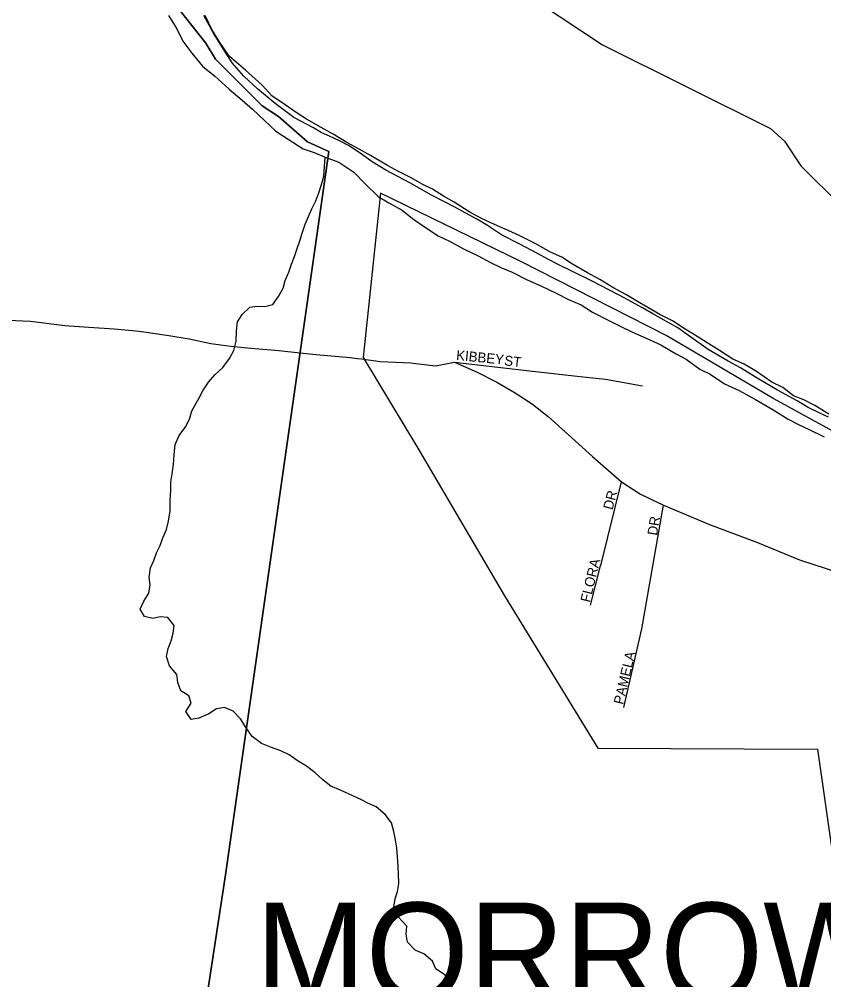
# Model space of a CAD drawing. Extents: x 0 to 34, y -4 to 22.
# Drawn here: x 7.827 to 8.368, y 16.667 to 17.313 of the extents above; entities that cross this region are included whole.
import ezdxf

# ---------------------------------------------------------------- set-up
doc = ezdxf.new("R2010")
doc.units = 0
for name, color, linetype in [('GM_X_City_Street', 7, 'Continuous'), ('GM_X_City_Street_Text', 7, 'Continuous'), ('GM_X_Corporation', 7, 'Continuous'), ('GM_X_Corporation_Text', 7, 'Continuous'), ('GM_X_County_Road', 7, 'Continuous'), ('GM_X_Major_River', 7, 'Continuous'), ('GM_X_Minor_River', 7, 'Continuous'), ('GM_X_Section', 7, 'Continuous'), ('GM_X_Township', 7, 'Continuous'), ('GM_X_US_Route', 7, 'Continuous')]:
    doc.layers.add(name, color=color, linetype=linetype)

msp = doc.modelspace()

# ---------------------------------------------------------------- linework, layer by layer
at = {"layer": 'GM_X_City_Street'}
for points in [[(8.11961, 17.08273), (8.1721, 17.07684), (8.2041, 17.07323)], [(8.2041, 17.07323), (8.22122, 17.07129), (8.24612, 17.06692)], [(8.21823, 16.94693), (8.23207, 17.00232)], [(8.23348, 16.85048), (8.24575, 16.90341), (8.26033, 16.98667)], [(8.21105, 16.9193), (8.21795, 16.94581), (8.21823, 16.94693)]]:
    msp.add_lwpolyline(points, dxfattribs=at)
at = {"layer": 'GM_X_Corporation'}
msp.add_lwpolyline([(8.9, 15.91505), (8.9, 17.17268), (8.86365, 17.15124), (8.83148, 17.09921), (8.79666, 17.04827), (8.7655, 17.0128), (8.72719, 16.98276), (8.68332, 16.97765), (8.6202, 16.99174), (8.54854, 17.007), (8.51306, 17.01061), (8.49272, 17.00737), (8.45036, 17.01561), (8.37901, 17.0338), (8.33444, 17.0581), (8.26206, 17.10064), (8.16412, 17.15042), (8.06988, 17.19641), (8.05808, 17.08586), (8.09498, 17.02502), (8.15329, 16.9257), (8.21598, 16.82312), (8.36391, 16.8226), (8.39233, 16.62295)], dxfattribs=at)
at = {"layer": 'GM_X_County_Road'}
msp.add_lwpolyline([(8.16162, 17.33442), (8.21917, 17.29622), (8.33224, 17.2399), (8.34171, 17.23144), (8.35262, 17.21493), (8.40719, 17.16075), (8.48075, 17.12065), (8.51172, 17.10458), (8.53602, 17.08917), (8.56635, 17.08122), (8.60808, 17.06776), (8.65047, 17.06002), (8.66696, 17.058), (8.6895, 17.05093), (8.70397, 17.04488), (8.71507, 17.04454), (8.72988, 17.04219), (8.75242, 17.04522), (8.76891, 17.04925), (8.80121, 17.07449), (8.80599, 17.08155)], dxfattribs=at)
at = {"layer": 'GM_X_Major_River'}
for points in [[(7.92713, 17.31584), (7.93279, 17.30688), (7.93686, 17.29876), (7.94281, 17.29059), (7.95007, 17.28185), (7.9582, 17.27524), (7.96788, 17.26644), (7.97679, 17.259), (7.98359, 17.25295), (7.99169, 17.24526), (7.99927, 17.23812), (8.00769, 17.23284), (8.01769, 17.22617), (8.02513, 17.22385), (8.03254, 17.22072), (8.04182, 17.21728), (8.05182, 17.21062), (8.05938, 17.20268), (8.06826, 17.19417), (8.07538, 17.18998), (8.08435, 17.18494), (8.09143, 17.17942), (8.09879, 17.17416), (8.10853, 17.16777), (8.11619, 17.1641), (8.1257, 17.15905), (8.13548, 17.15426), (8.14393, 17.14977), (8.1508, 17.1464), (8.15848, 17.14326), (8.16852, 17.1382), (8.17779, 17.13423)], [(8.09053, 17.20671), (8.08181, 17.21093), (8.07442, 17.21513), (8.06308, 17.22183), (8.05543, 17.22603), (8.04725, 17.23051), (8.03802, 17.23609), (8.02984, 17.24057), (8.02008, 17.24616), (8.01297, 17.25061), (8.00561, 17.25587), (7.99667, 17.26198), (7.99016, 17.26909), (7.97891, 17.27926), (7.96791, 17.28862), (7.96173, 17.29787), (7.95633, 17.30656), (7.95176, 17.31602)], [(8.37148, 17.04786), (8.362, 17.05371), (8.3546, 17.05737), (8.34771, 17.06021), (8.34063, 17.06574), (8.33323, 17.0694), (8.32271, 17.07661), (8.31453, 17.08136), (8.30686, 17.08476), (8.29791, 17.09059), (8.29079, 17.09505), (8.2829, 17.10006), (8.2742, 17.10535), (8.26631, 17.11063), (8.25785, 17.11485), (8.24967, 17.1196), (8.24282, 17.12351), (8.23491, 17.12825), (8.2262, 17.13302), (8.2175, 17.13831), (8.20905, 17.1428), (8.19904, 17.14866), (8.19193, 17.15338), (8.18426, 17.15678), (8.17397, 17.16265), (8.16313, 17.168), (8.15361, 17.17225), (8.14646, 17.17537), (8.13773, 17.17933), (8.12955, 17.18381), (8.11928, 17.19048), (8.11216, 17.1944), (8.10479, 17.19913), (8.09791, 17.20251), (8.09053, 17.20671)], [(8.17779, 17.13423), (8.18809, 17.12916), (8.19628, 17.12494), (8.20475, 17.12126), (8.21239, 17.11652), (8.22349, 17.1109), (8.23115, 17.10696), (8.23882, 17.1033), (8.24861, 17.09904), (8.2584, 17.09452), (8.26841, 17.08866), (8.27554, 17.08474), (8.28474, 17.07809), (8.29161, 17.07471), (8.30135, 17.06832), (8.31113, 17.0638), (8.32222, 17.05764), (8.33329, 17.05122), (8.34409, 17.04453), (8.35149, 17.04061), (8.35837, 17.0375), (8.36841, 17.0327)]]:
    msp.add_lwpolyline(points, dxfattribs=at)
at = {"layer": 'GM_X_Minor_River'}
for points in [[(8.00424, 17.13259), (8.00566, 17.13765), (8.00816, 17.14322), (8.00986, 17.14881), (8.01182, 17.15386), (8.01378, 17.15917), (8.01547, 17.16449), (8.01716, 17.16954), (8.01914, 17.17566), (8.02136, 17.1807), (8.02359, 17.18602), (8.02635, 17.19132), (8.02832, 17.19663), (8.03001, 17.20222), (8.03171, 17.20781), (8.03254, 17.22072)], [(8.11257, 16.67106), (8.10701, 16.67489), (8.10469, 16.68001), (8.09889, 16.68492), (8.09305, 16.68741), (8.08806, 16.69284), (8.08708, 16.6982), (8.08743, 16.70354), (8.08166, 16.70978), (8.07853, 16.71491), (8.07972, 16.72184), (8.08114, 16.7269), (8.08203, 16.73223), (8.08187, 16.73865), (8.08169, 16.74373), (8.08126, 16.75016), (8.08083, 16.75604), (8.07985, 16.76167), (8.07888, 16.7673), (8.0771, 16.77295), (8.07291, 16.77863), (8.06685, 16.7838), (8.06181, 16.78602), (8.0565, 16.78878), (8.04881, 16.79238), (8.04296, 16.79488), (8.03632, 16.79766), (8.03105, 16.80202), (8.02577, 16.80665), (8.01996, 16.81102), (8.01441, 16.81458), (8.00832, 16.81869), (8.00275, 16.82145), (7.99637, 16.82369), (7.98973, 16.82647), (7.98339, 16.83111), (7.97947, 16.83679), (7.97556, 16.843), (7.97057, 16.84816), (7.96472, 16.85066), (7.95936, 16.84967), (7.95422, 16.84628), (7.94748, 16.84345), (7.94238, 16.84246), (7.93873, 16.84787), (7.9423, 16.85342), (7.94078, 16.85852), (7.93549, 16.86182), (7.93344, 16.86746), (7.93273, 16.87282), (7.92774, 16.87852), (7.92571, 16.88496), (7.92687, 16.89029), (7.92883, 16.89534), (7.93026, 16.90066), (7.93088, 16.90573), (7.92669, 16.91115), (7.92161, 16.91149), (7.91651, 16.91051), (7.91091, 16.91166), (7.90806, 16.91679), (7.91055, 16.9221), (7.91385, 16.92739), (7.91475, 16.93299), (7.91403, 16.93808), (7.91494, 16.94448), (7.91717, 16.94953), (7.91913, 16.95457), (7.92162, 16.95961), (7.92331, 16.96467), (7.92581, 16.97024), (7.92724, 16.97583), (7.92816, 16.98277), (7.92827, 16.98945), (7.92866, 16.99693), (7.92875, 17.00227), (7.92965, 17.0076), (7.93056, 17.01427), (7.93093, 17.02042), (7.93158, 17.02736), (7.93436, 17.03346), (7.93874, 17.03954), (7.94151, 17.04511), (7.94293, 17.05016), (7.94762, 17.05838), (7.95039, 17.06395), (7.95395, 17.06924), (7.95832, 17.07425), (7.96375, 17.07924), (7.96813, 17.08532), (7.97116, 17.09062), (7.97261, 17.09701), (7.97299, 17.10395), (7.97363, 17.10982), (7.97665, 17.11485), (7.98182, 17.11985), (7.98691, 17.12057), (7.99199, 17.12022), (7.99736, 17.12147), (8.0012, 17.12703), (8.00424, 17.13259)], [(8.11758, 16.66697), (8.11257, 16.67106)]]:
    msp.add_lwpolyline(points, dxfattribs=at)
at = {"layer": 'GM_X_Section'}
msp.add_lwpolyline([(8.37136, 17.0459), (8.36554, 17.04841), (8.35761, 17.05229), (8.35023, 17.0567), (8.33703, 17.06387), (8.32332, 17.07213), (8.31199, 17.079), (8.30381, 17.08343), (8.29036, 17.09141), (8.27852, 17.09963), (8.26984, 17.10593), (8.25295, 17.1153), (8.2461, 17.11943), (8.2382, 17.12366), (8.23475, 17.12551), (8.22392, 17.13131), (8.21178, 17.13741), (8.1991, 17.14378), (8.18932, 17.14849), (8.18246, 17.15209), (8.17586, 17.15568), (8.16266, 17.16259), (8.15131, 17.1684), (8.14183, 17.17471), (8.13497, 17.17884), (8.12679, 17.18326), (8.12019, 17.18684), (8.10408, 17.19515), (8.08958, 17.20342), (8.07348, 17.21198), (8.06425, 17.21749), (8.05609, 17.22324), (8.04819, 17.22845), (8.04265, 17.23149), (8.03799, 17.23363), (8.02996, 17.23733), (8.02469, 17.24036), (8.01149, 17.24727), (7.99887, 17.25684), (7.98706, 17.26666), (7.97788, 17.27509), (7.97005, 17.28404), (7.96462, 17.29267), (7.95736, 17.30401), (7.95092, 17.31586)], dxfattribs=at)
at = {"layer": 'GM_X_Township'}
for points in [[(7.84646, 15.62982), (7.88333, 16.04176), (7.916, 16.41378), (7.9656, 16.738), (8.03504, 17.22446), (8.02074, 17.23106), (8.00111, 17.24792), (7.99016, 17.25517), (7.95883, 17.28647), (7.95219, 17.29739), (7.93526, 17.31876)], [(7.93526, 17.31876), (7.95219, 17.29739), (7.95883, 17.28647), (7.99016, 17.25517), (8.00111, 17.24792), (8.02074, 17.23106), (8.03504, 17.22446), (7.9656, 16.738), (7.916, 16.41378), (7.88333, 16.04176), (7.84646, 15.62982)]]:
    msp.add_lwpolyline(points, dxfattribs=at)
at = {"layer": 'GM_X_US_Route'}
for points in [[(7.81896, 17.11104), (7.83417, 17.11034), (7.85734, 17.10754), (7.87361, 17.10627), (7.89068, 17.10524), (7.90747, 17.10369), (7.92743, 17.10071), (7.941, 17.09845), (7.95561, 17.09536), (7.96919, 17.09363), (7.9825, 17.09218), (8.00144, 17.09057), (8.01572, 17.08909), (8.02648, 17.08798), (8.04941, 17.08598), (8.05429, 17.08533), (8.0569, 17.08497)], [(8.0569, 17.08497), (8.06964, 17.08327), (8.09019, 17.08241), (8.09186, 17.0822)], [(8.09186, 17.0822), (8.1067, 17.08033), (8.11961, 17.08273), (8.13475, 17.076), (8.14804, 17.06927), (8.16032, 17.06221), (8.1721, 17.05463), (8.18253, 17.04622), (8.19641, 17.03394), (8.21239, 17.01947), (8.23207, 17.00232), (8.24486, 16.99407), (8.26033, 16.98667), (8.29112, 16.97372), (8.32342, 16.96143), (8.35166, 16.94993), (8.39659, 16.93528), (8.4382, 16.91997), (8.46433, 16.90982), (8.47282, 16.90699), (8.49129, 16.89967), (8.50843, 16.89318), (8.51676, 16.88937)]]:
    msp.add_lwpolyline(points, dxfattribs=at)

# ---------------------------------------------------------------- texts
at = {"layer": 'GM_X_City_Street_Text'}
for s, rotation, p in [('KIBBEY', 354.39933, (8.1205, 17.08431)), ('ST', 352.87835, (8.1528, 17.08078)), ('DR', 75.25417, (8.22594, 16.98306)), ('DR', 81.02146, (8.25591, 16.96591)), ('FLORA', 76.2624, (8.21068, 16.92085)), ('PAMELA', 76.70477, (8.23305, 16.85218))]:
    msp.add_text(s, height=0.006667, rotation=rotation, dxfattribs=at).set_placement(p)
at = {"layer": 'GM_X_Corporation_Text'}
msp.add_text('MORROW', height=0.066667, rotation=0.00001, dxfattribs=at).set_placement((7.98561, 16.6527))

doc.saveas('drawing.dxf')
